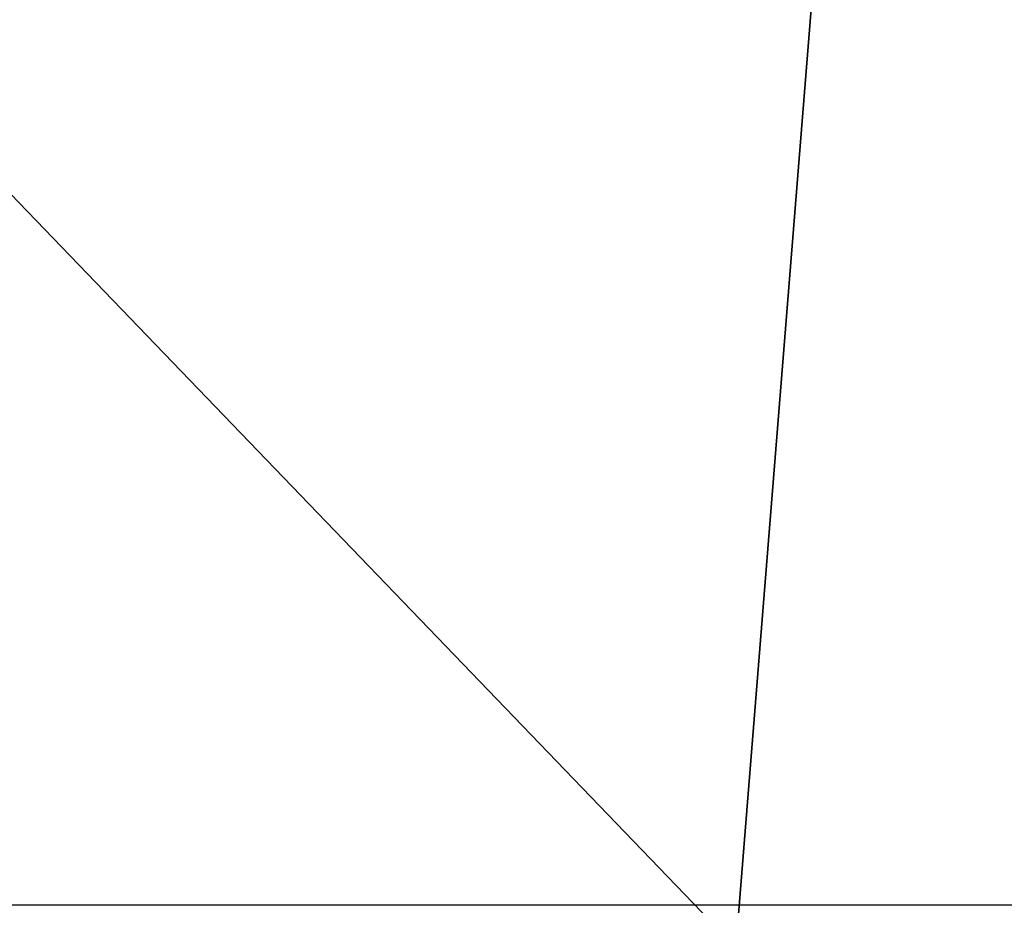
# Model space of a CAD drawing. Header units: millimetres. Extents: x -625 to 3725, y -115 to 86.
# Tile 285 of 656: x 1024.75 to 1030.59, y 13.25 to 18.5. Entities that reach past the tile are written whole.
import ezdxf

# ---------------------------------------------------------------- set-up
doc = ezdxf.new("R2010")
doc.units = ezdxf.units.MM
doc.layers.add('152', color=7, linetype='Continuous', true_color=0xffffff)

# ---------------------------------------------------------------- blocks, each defined once
blk = doc.blocks.new('UG_SURFACE_002')
at = {"layer": '152', "color": 252, "linetype": 'Continuous', "lineweight": 35}
for points in [[(2187, -14, 2237), (2187, 86, 2237), (813, 86, 2237), (813, -14, 2237)], [(963, -14, 2086.9999), (963, 86, 2086.9999), (2036.9999, 86, 2086.9999), (2036.9999, -14, 2086.9999)]]:
    blk.add_3dface(points, dxfattribs=at)
blk = doc.blocks.new('UG_SURFACE_082')
at = {"layer": '152', "color": 31, "linetype": 'Continuous', "lineweight": 35}
for points in [[(976.75, 67.25, -3), (1025, 5, -3), (1025, 3.25, -3), (1024.75, 3.25, -3)], [(976.75, 67.25, -3), (1029, 13, -3), (1029, 5, -3), (1025, 5, -3)], [(1029, 13, -3), (976.75, 67.25, -3), (1031.75, 67.25, -3), (1033.3325, 66.9352, -3)], [(976.75, 67.25, 2071.25), (1029, 13, 2019.0001), (1033, 13, 2015.0001), (1036.75, 62.25, 2011.25)], [(976.75, 67.25, 2071.25), (1024.75, 3.25, 2023.2501), (1025, 3.25, 2023), (1025, 5, 2023)], [(1025, 5, 2023), (1029, 5, 2019.0001), (1029, 13, 2019.0001), (976.75, 67.25, 2071.25)], [(1036.75, 62.25, -3), (1033, 13, -3), (1029, 13, -3), (1033.3325, 66.9352, -3)]]:
    blk.add_3dface(points, dxfattribs=at)
blk = doc.blocks.new('UG_SURFACE_084')
at = {"layer": '152', "color": 31, "linetype": 'Continuous', "lineweight": 35}
for points in [[(2023.2501, -17.75, 2071.25), (2023.2501, 67.25, 2071.25), (976.75, 67.25, 2071.25), (976.75, -17.75, 2071.25)], [(976.75, 67.25, 2071.25), (1029, 13, 2019.0001), (985.75, 13.25, 2062.2499)], [(1036.75, 62.25, 2011.25), (1033, 13, 2015.0001), (1029, 13, 2019.0001), (976.75, 67.25, 2071.25)]]:
    blk.add_3dface(points, dxfattribs=at)

msp = doc.modelspace()

# ---------------------------------------------------------------- linework, layer by layer
at = {"layer": '152', "color": 251, "linetype": 'Continuous', "lineweight": -3, "true_color": 0x636466}
for p, q in [((2018.75, 13.25, 2066.75), (981.25, 13.25, 2066.75)), ((2014.25, 13.25, 2062.25), (985.75, 13.25, 2062.25))]:
    msp.add_line(p, q, dxfattribs=at)

# ---------------------------------------------------------------- block references
for name in ['UG_SURFACE_002', 'UG_SURFACE_082', 'UG_SURFACE_084']:
    msp.add_blockref(name, (0, 0), dxfattribs=at)

doc.saveas('drawing.dxf')
